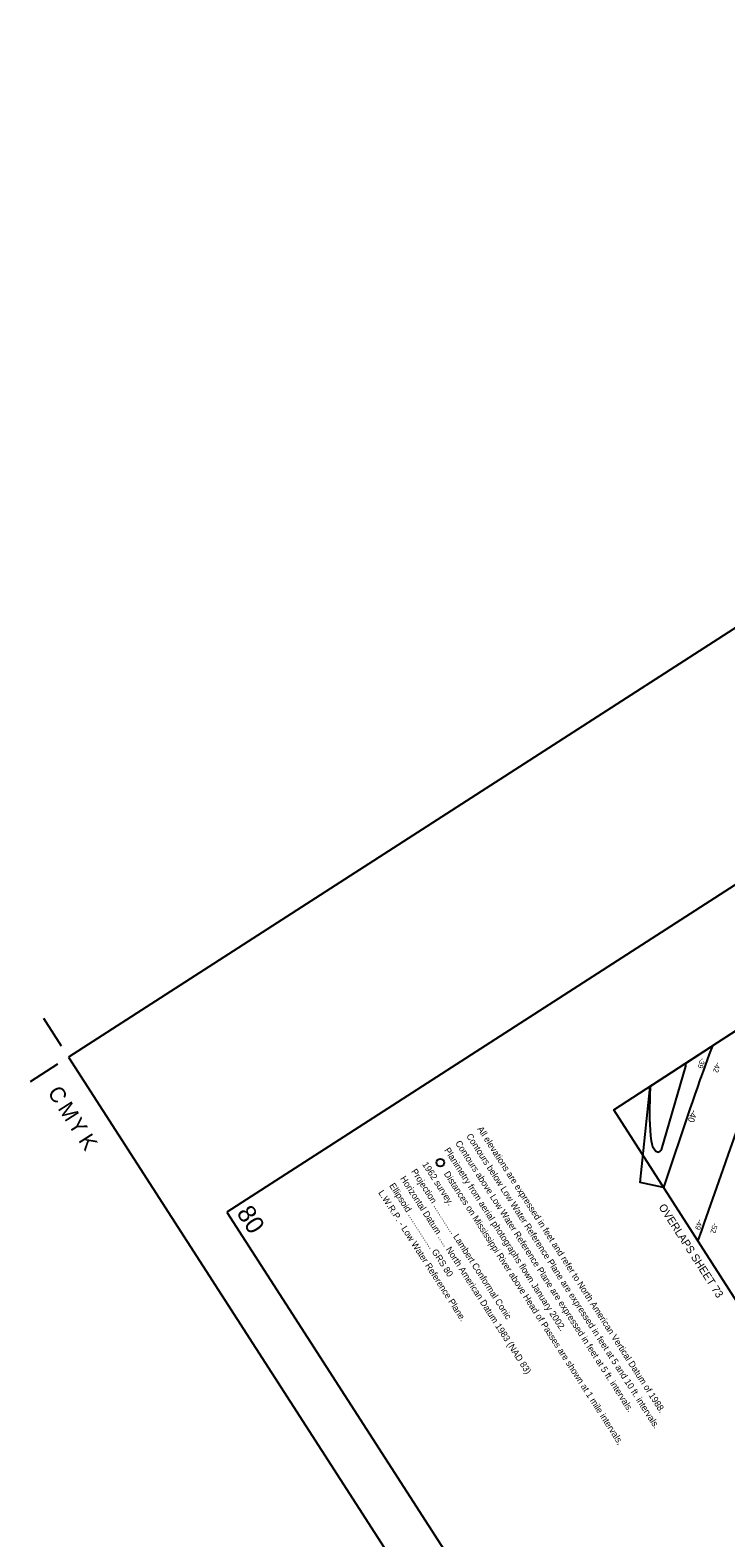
# Model space of a CAD drawing. Extents: x 3937982 to 3958556, y 219448 to 241894.
# Drawn here: x 3937982 to 3942413, y 232047 to 241649 of the extents above; entities that cross this region are included whole.
import ezdxf

# ---------------------------------------------------------------- set-up
doc = ezdxf.new("R2010")
doc.units = 0
for name, color, linetype in [('G-ANNO-NPLT', 7, 'Continuous'), ('V-ANNO-DIMS', 7, 'Continuous'), ('V-ANNO-NOTE', 7, 'Continuous'), ('V-ANNO-SYMB', 7, 'Continuous'), ('V-ANNO-TEXT', 7, 'Continuous'), ('V-GRID-FRAM', 7, 'Continuous'), ('V-RIVR-RANG', 7, 'Continuous'), ('V-TOPO-DPTH', 7, 'Continuous'), ('V-TOPO-MAJR', 7, 'Continuous'), ('V-TOPO-MINR', 7, 'Continuous'), ('V-TOPO-MINR-IDEN', 7, 'Continuous')]:
    doc.layers.add(name, color=color, linetype=linetype)

msp = doc.modelspace()

# ---------------------------------------------------------------- linework, layer by layer
at = {"layer": 'G-ANNO-NPLT'}
msp.add_lwpolyline([(3938227.293, 235108.722), (3948150.136, 219692.877), (3958310.581, 226232.933), (3948387.738, 241648.778)], close=True, dxfattribs=at)
at = {"layer": 'V-ANNO-DIMS'}
for p, q in [((3938182.19, 235178.794), (3938069.43, 235353.975)), ((3938157.221, 235063.619), (3937982.041, 234950.859))]:
    msp.add_line(p, q, dxfattribs=at)
at = {"layer": 'V-ANNO-NOTE'}
msp.add_circle((3940594.207, 234436.581), 25, dxfattribs=at)
at = {"layer": 'V-ANNO-SYMB'}
msp.add_lwpolyline([(3939234.332, 234121.63), (3948187.407, 220212.388), (3957822.273, 226414.141), (3948869.197, 240323.382), (3939234.332, 234121.63)], dxfattribs=at)
at = {"layer": 'V-GRID-FRAM'}
msp.add_lwpolyline([(3948998.173, 239513.74), (3957109.469, 226912.286), (3949780.097, 222173.81), (3941699.799, 234772.334), (3948998.173, 239513.74)], dxfattribs=at)
at = {"layer": 'V-TOPO-DPTH'}
for p, q in [((3943607.545, 236011.706), (3942326.909, 235179.738)), ((3942156.011, 235068.713), (3941930.729, 234922.358))]:
    msp.add_line(p, q, dxfattribs=at)
for points in [[(3942016.188, 234279.031), (3941866.229, 234309.441), (3941930.729, 234922.358), (3941930.051, 234911.92), (3941928.646, 234870.905), (3941927.285, 234750.162), (3941927.485, 234714.611), (3941928.485, 234679.096), (3941930.684, 234643.636), (3941933.683, 234608.211), (3941937.098, 234574.63), (3941940.72, 234556.808), (3941946.456, 234539.943), (3941955.362, 234524.516), (3941966.381, 234510.047), (3941977.118, 234504.852), (3941986.864, 234503.844), (3941995.121, 234509.117), (3942002.386, 234518.578), (3942158.005, 235050.256), (3942158.246, 235060.262), (3942156.011, 235068.713), (3942326.909, 235179.738)], [(3942326.909, 235179.738), (3942307.184, 235126.837), (3942294.03, 235091.336), (3942280.974, 235055.799), (3942268.065, 235020.208), (3942255.254, 234984.581), (3942247.792, 234963.695), (3942231.46, 234917.551), (3942215.309, 234871.344), (3942199.429, 234825.044), (3942183.731, 234778.68), (3942016.188, 234279.031)], [(3942326.909, 235179.738), (3942307.184, 235126.837), (3942294.03, 235091.336), (3942280.974, 235055.799), (3942268.065, 235020.208), (3942255.254, 234984.581), (3942247.792, 234963.695), (3942231.46, 234917.551), (3942215.309, 234871.344), (3942199.429, 234825.044), (3942183.731, 234778.68), (3942016.188, 234279.031)], [(3941930.729, 234922.358), (3941930.051, 234911.92), (3941928.646, 234870.905), (3941927.285, 234750.162), (3941927.485, 234714.611), (3941928.485, 234679.096), (3941930.684, 234643.636), (3941933.683, 234608.211), (3941937.098, 234574.63), (3941940.72, 234556.808), (3941946.456, 234539.943), (3941955.362, 234524.516), (3941966.381, 234510.047), (3941977.118, 234504.852), (3941986.864, 234503.844), (3941995.121, 234509.117), (3942002.386, 234518.578), (3942158.005, 235050.256), (3942158.246, 235060.262), (3942156.011, 235068.713)]]:
    msp.add_lwpolyline(points, dxfattribs=at)
at = {"layer": 'V-TOPO-MAJR'}
msp.add_lwpolyline([(3942792.729, 235482.358), (3942788.566, 235471.024), (3942751.586, 235370.966), (3942714.305, 235271.019), (3942676.822, 235171.147), (3942616.545, 235011.277), (3942609.078, 234991.386), (3942601.648, 234971.481), (3942594.276, 234951.554), (3942586.941, 234931.614), (3942531.143, 234779.247), (3942496.155, 234683.035), (3942461.456, 234586.72), (3942427.191, 234490.249), (3942393.215, 234393.675), (3942275.076, 234055.446), (3942270.56, 234042.606), (3942266.008, 234029.778), (3942261.401, 234016.971), (3942256.758, 234004.176), (3942233.429, 233940.317)], dxfattribs=at)
at = {"layer": 'V-TOPO-MINR'}
for points in [[(3942326.909, 235179.738), (3942307.184, 235126.837), (3942294.03, 235091.336), (3942280.974, 235055.799), (3942268.065, 235020.208), (3942255.254, 234984.581), (3942247.792, 234963.695), (3942231.46, 234917.551), (3942215.309, 234871.344), (3942199.429, 234825.044), (3942183.731, 234778.68), (3942016.188, 234279.031)], [(3941930.729, 234922.358), (3941930.051, 234911.92), (3941928.646, 234870.905), (3941927.285, 234750.162), (3941927.485, 234714.611), (3941928.485, 234679.096), (3941930.684, 234643.636), (3941933.683, 234608.211), (3941937.098, 234574.63), (3941940.72, 234556.808), (3941946.456, 234539.943), (3941955.362, 234524.516), (3941966.381, 234510.047), (3941977.118, 234504.852), (3941986.864, 234503.844), (3941995.121, 234509.117), (3942002.386, 234518.578), (3942158.005, 235050.256), (3942158.246, 235060.262), (3942156.011, 235068.713)]]:
    msp.add_lwpolyline(points, dxfattribs=at)

# ---------------------------------------------------------------- texts
at = {"layer": 'V-ANNO-DIMS'}
for s, p in [('C', (3938089.703, 234884.015)), ('M', (3938155.105, 234782.409)), ('Y', (3938220.507, 234680.802)), ('K', (3938285.908, 234579.196))]:
    msp.add_text(s, height=99.633, rotation=302.7684999, dxfattribs=at).set_placement(p)
at = {"layer": 'V-ANNO-NOTE'}
for s, rotation, p in [('Contours above Low Water Reference Plane are expressed in feet at 5 ft. intervals.', 302.7685069, (3940687.637, 234561.088)), ('Contours below Low Water Reference Plane are expressed in feet at 5 and 10 ft. intervals.', 302.7685069, (3940757.723, 234606.201)), ('All elevations are expressed in feet and refer to North American Vertical Datum of 1988.', 302.7685069, (3940827.809, 234651.314)), ('Planimetry from aerial photographs flown January 2002.', 302.7685069, (3940617.55, 234515.975)), ('Projection .............. Lambert Conformal Conic', 302.7684764, (3940407.3, 234380.642)), ('1962 survey.', 302.7685069, (3940477.378, 234425.749)), ('Distances on Mississippi River above Head of Passes are shown at 1 mile intervals,', 302.7685069, (3940615.174, 234365.671)), ('Ellipsoid ................. GRS 80', 302.7684764, (3940267.128, 234290.415)), ('Horizontal Datum ..... North American Datum 1983 (NAD 83)', 302.7684764, (3940337.214, 234335.529)), ('L.W.R.P. - Low Water Reference Plane.', 302.7684764, (3940197.042, 234245.303))]:
    msp.add_text(s, height=41.5, rotation=rotation, dxfattribs=at).set_placement(p)
at = {"layer": 'V-ANNO-TEXT'}
for s, height, p in [('80', 115, (3939293.306, 234116.229)), ('OVERLAPS SHEET 73', 50, (3941982.554, 234154.451))]:
    msp.add_text(s, height=height, rotation=302.7685222, dxfattribs=at).set_placement(p)
at = {"layer": 'V-RIVR-RANG'}
for s, rotation, p in [('-39', 254.7504722, (3942250.297, 235106.317)), ('-42', 254.7504722, (3942348.453, 235080.097)), ('-49', 255.0528889, (3942233.601, 234078.51)), ('-52', 255.0528889, (3942331.149, 234056.231))]:
    msp.add_text(s, height=33.5, rotation=rotation, dxfattribs=at).set_placement(p)
at = {"layer": 'V-TOPO-MINR-IDEN'}
msp.add_text('-40', height=41.5, rotation=251.4625947, dxfattribs=at).set_placement((3942194.182, 234777.213))

doc.saveas('drawing.dxf')
